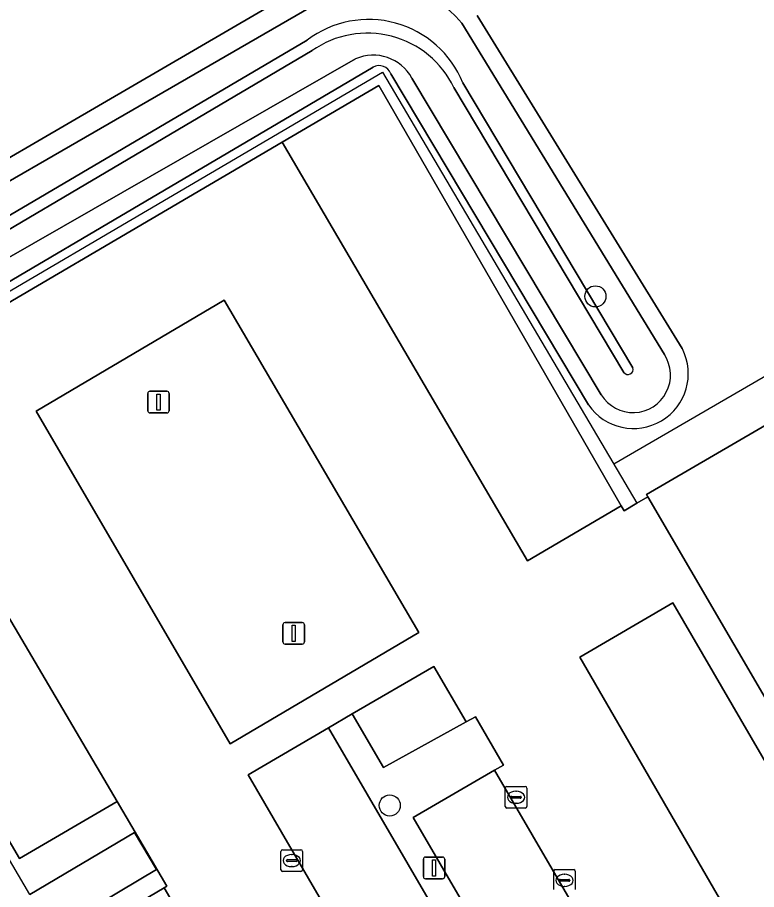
# Model space of a CAD drawing. Extents: x 158352 to 159489, y 383828 to 384603.
# Drawn here: x 158624.68 to 158658.9, y 384130.85 to 384171.2 of the extents above; entities that cross this region are included whole.
import ezdxf

# ---------------------------------------------------------------- set-up
doc = ezdxf.new("R2010")
doc.units = 0
for name, color, linetype in [('IMGEO_Boom', 7, 'Continuous'), ('IMGEO_Groenvoorziening', 7, 'Continuous'), ('IMGEO_Hek', 7, 'Continuous'), ('IMGEO_Kolk', 7, 'Continuous'), ('IMGEO_Lichtmast', 7, 'Continuous'), ('IMGEO_Oever', 7, 'Continuous'), ('IMGEO_Pand', 7, 'Continuous'), ('IMGEO_Parkeervlak_halfverhard', 7, 'Continuous'), ('IMGEO_Parkeervlak_open', 7, 'Continuous'), ('IMGEO_Rijbaan_lokaal_open', 7, 'Continuous'), ('IMGEO_Voetgangersgebied_gesloten', 7, 'Continuous'), ('IMGEO_Waterloop', 7, 'Continuous')]:
    doc.layers.add(name, color=color, linetype=linetype)

msp = doc.modelspace()

# ---------------------------------------------------------------- linework, layer by layer
at = {"layer": 'IMGEO_Boom'}
for centre in [(158651.437, 384158.296), (158641.917, 384134.745)]:
    msp.add_circle(centre, 0.489, dxfattribs=at)
at = {"layer": 'IMGEO_Groenvoorziening'}
for points in [[(158610.828, 384156.868), (158638.823, 384173.175)], [(158645.968, 384171.294), (158655.449, 384155.886), (158655.462, 384155.864)], [(158641.142, 384168.903), (158612.754, 384152.185)], [(158651.115, 384153.276), (158641.964, 384168.597)], [(158627.25, 384128.441), (158631.474, 384130.937), (158631.602, 384131.012), (158629.293, 384134.929), (158624.772, 384132.289), (158613.424, 384151.641), (158617.898, 384154.264), (158636.931, 384165.422), (158641.406, 384168.045), (158652.635, 384148.606), (158652.765, 384148.381), (158653.347, 384148.723), (158653.864, 384149.026), (158653.807, 384149.125), (158681.045, 384164.988)], [(158625.25, 384130.618), (158630.097, 384133.494), (158631.113, 384131.785), (158626.801, 384129.21)]]:
    msp.add_lwpolyline(points, dxfattribs=at)
msp.add_lwpolyline([(158646.76, 384136.374), (158647.177, 384136.616), (158645.888, 384138.848), (158645.455, 384138.61), (158641.626, 384136.506), (158640.184, 384138.979), (158639.086, 384138.339), (158644.56, 384128.952), (158652.03, 384116.133), (158653.252, 384116.851), (158646.643, 384127.938), (158642.993, 384134.185)], close=True, dxfattribs=at)
for centre, radius, start, end in [((158641.419, 384168.389), 0.584, 20.8854, 118.2777), ((158653.198, 384154.721), 2.536, 214.7468, 26.7883)]:
    msp.add_arc(centre, radius, start, end, dxfattribs=at)
at = {"layer": 'IMGEO_Hek'}
for points in [[(158625.25, 384130.618), (158612.825, 384151.801), (158641.58, 384168.663), (158653.347, 384148.723)], [(158679.943, 384166.567), (158652.283, 384150.527)]]:
    msp.add_lwpolyline(points, dxfattribs=at)
at = {"layer": 'IMGEO_Kolk'}
for p, q in [((158647.263, 384134.697), (158647.263, 384135.549)), ((158647.338, 384135.623), (158648.19, 384135.623)), ((158647.751, 384135.403), (158647.776, 384135.403)), ((158648.264, 384135.549), (158648.264, 384134.697)), ((158647.522, 384135.117), (158647.522, 384135.129)), ((158647.96, 384135.08), (158647.562, 384135.08)), ((158647.565, 384135.166), (158647.963, 384135.166)), ((158648.006, 384135.129), (158648.006, 384135.117)), ((158648.19, 384134.623), (158647.338, 384134.623)), ((158647.774, 384134.843), (158647.749, 384134.843)), ((158636.881, 384131.768), (158636.881, 384132.62)), ((158636.956, 384132.694), (158637.808, 384132.694)), ((158637.882, 384132.62), (158637.882, 384131.768)), ((158637.14, 384132.188), (158637.14, 384132.2)), ((158637.578, 384132.151), (158637.18, 384132.151)), ((158637.183, 384132.237), (158637.581, 384132.237)), ((158637.369, 384132.474), (158637.394, 384132.474)), ((158637.624, 384132.2), (158637.624, 384132.188)), ((158637.392, 384131.914), (158637.367, 384131.914)), ((158649.58, 384131.78), (158650.432, 384131.78)), ((158637.808, 384131.694), (158636.956, 384131.694)), ((158649.505, 384130.854), (158649.505, 384131.706)), ((158649.993, 384131.56), (158650.018, 384131.56)), ((158650.506, 384131.706), (158650.506, 384130.854)), ((158649.764, 384131.274), (158649.764, 384131.286)), ((158650.202, 384131.237), (158649.804, 384131.237)), ((158649.807, 384131.323), (158650.205, 384131.323)), ((158650.016, 384131), (158649.991, 384131)), ((158650.248, 384131.286), (158650.248, 384131.274))]:
    msp.add_line(p, q, dxfattribs=at)
for points in [[(158647.263, 384134.697), (158647.263, 384135.549)], [(158647.338, 384135.623), (158648.19, 384135.623)], [(158648.264, 384135.549), (158648.264, 384134.697)], [(158648.19, 384134.623), (158647.338, 384134.623)], [(158636.881, 384131.768), (158636.881, 384132.62)], [(158636.956, 384132.694), (158637.808, 384132.694)], [(158637.882, 384132.62), (158637.882, 384131.768)], [(158649.58, 384131.78), (158650.432, 384131.78)], [(158637.808, 384131.694), (158636.956, 384131.694)], [(158649.505, 384130.854), (158649.505, 384131.706)], [(158650.506, 384131.706), (158650.506, 384130.854)]]:
    msp.add_lwpolyline(points, dxfattribs=at)
for centre, radius, start, end in [((158647.34, 384135.547), 0.0765, 91.552, 178.448), ((158647.34, 384135.547), 0.0765, 91.552, 178.448), ((158648.188, 384135.547), 0.0765, 1.552, 88.448), ((158648.188, 384135.547), 0.0765, 1.552, 88.448), ((158647.562, 384135.126), 0.0403, 85.8775, 175.7526), ((158647.559, 384135.116), 0.0366, 178.938, 274.7102), ((158647.963, 384135.123), 0.043, 264.8664, 352.4533), ((158647.967, 384135.128), 0.0386, 1.7309, 96.639), ((158647.34, 384134.699), 0.0765, 181.552, 268.448), ((158647.34, 384134.699), 0.0765, 181.552, 268.448), ((158648.188, 384134.699), 0.0765, 271.552, 358.448), ((158648.188, 384134.699), 0.0765, 271.552, 358.448), ((158636.958, 384132.618), 0.0765, 91.552, 178.448), ((158636.958, 384132.618), 0.0765, 91.552, 178.448), ((158637.806, 384132.618), 0.0765, 1.552, 88.448), ((158637.806, 384132.618), 0.0765, 1.552, 88.448), ((158637.18, 384132.197), 0.0403, 85.8775, 175.7526), ((158637.177, 384132.187), 0.0366, 178.938, 274.7102), ((158637.581, 384132.194), 0.043, 264.8664, 352.4533), ((158637.585, 384132.199), 0.0386, 1.7309, 96.639), ((158636.958, 384131.77), 0.0765, 181.552, 268.448), ((158636.958, 384131.77), 0.0765, 181.552, 268.448), ((158637.806, 384131.77), 0.0765, 271.552, 358.448), ((158637.806, 384131.77), 0.0765, 271.552, 358.448), ((158649.582, 384131.704), 0.0765, 91.552, 178.448), ((158649.582, 384131.704), 0.0765, 91.552, 178.448), ((158650.43, 384131.704), 0.0765, 1.552, 88.448), ((158650.43, 384131.704), 0.0765, 1.552, 88.448), ((158649.804, 384131.283), 0.0403, 85.8775, 175.7526), ((158649.801, 384131.273), 0.0366, 178.938, 274.7102), ((158650.205, 384131.28), 0.043, 264.8664, 352.4533), ((158650.209, 384131.285), 0.0386, 1.7309, 96.639)]:
    msp.add_arc(centre, radius, start, end, dxfattribs=at)
for centre, major_axis, ratio, start_param, end_param in [((158647.75, 384135.123), (-0.387, 0.002), 0.722429, 4.712389, 7.853982), ((158647.775, 384135.123), (-0.39, 0.002), 0.717154, 1.570796, 4.712389), ((158637.368, 384132.194), (-0.387, 0.002), 0.722429, 4.712389, 7.853982), ((158637.393, 384132.194), (-0.39, 0.002), 0.717154, 1.570796, 4.712389), ((158649.992, 384131.28), (-0.387, 0.002), 0.722429, 4.712389, 7.853982), ((158650.017, 384131.28), (-0.39, 0.002), 0.717154, 1.570796, 4.712389)]:
    msp.add_ellipse(centre, major_axis=major_axis, ratio=ratio, start_param=start_param, end_param=end_param, dxfattribs=at)
at = {"layer": 'IMGEO_Lichtmast'}
for p, q in [((158630.713, 384153.004), (158630.713, 384153.804)), ((158630.713, 384153.804), (158630.713, 384153.004)), ((158630.813, 384153.904), (158631.603, 384153.904)), ((158631.603, 384153.904), (158630.813, 384153.904)), ((158631.703, 384153.804), (158631.703, 384153.004)), ((158631.703, 384153.004), (158631.703, 384153.804)), ((158631.603, 384152.904), (158630.813, 384152.904)), ((158630.813, 384152.904), (158631.603, 384152.904)), ((158636.974, 384142.307), (158636.974, 384143.107)), ((158636.974, 384143.107), (158636.974, 384142.307)), ((158637.074, 384143.207), (158637.864, 384143.207)), ((158637.864, 384143.207), (158637.074, 384143.207)), ((158637.964, 384143.107), (158637.964, 384142.307)), ((158637.964, 384142.307), (158637.964, 384143.107)), ((158637.864, 384142.207), (158637.074, 384142.207)), ((158637.074, 384142.207), (158637.864, 384142.207)), ((158643.471, 384131.456), (158643.471, 384132.256)), ((158643.471, 384132.256), (158643.471, 384131.456)), ((158643.571, 384132.356), (158644.361, 384132.356)), ((158644.361, 384132.356), (158643.571, 384132.356)), ((158644.461, 384132.256), (158644.461, 384131.456)), ((158644.461, 384131.456), (158644.461, 384132.256)), ((158644.361, 384131.356), (158643.571, 384131.356)), ((158643.571, 384131.356), (158644.361, 384131.356))]:
    msp.add_line(p, q, dxfattribs=at)
for points in [[(158631.133, 384153.779), (158631.283, 384153.779), (158631.283, 384153.029), (158631.133, 384153.029), (158631.133, 384153.779)], [(158637.394, 384143.082), (158637.544, 384143.082), (158637.544, 384142.332), (158637.394, 384142.332), (158637.394, 384143.082)], [(158643.891, 384132.231), (158644.041, 384132.231), (158644.041, 384131.481), (158643.891, 384131.481), (158643.891, 384132.231)]]:
    msp.add_lwpolyline(points, dxfattribs=at)
for centre, start, end in [((158630.813, 384153.804), 90, 180), ((158630.813, 384153.804), 90, 180), ((158631.603, 384153.804), 0, 90), ((158631.603, 384153.804), 360, 90), ((158630.813, 384153.004), 180, 270), ((158630.813, 384153.004), 180, 270), ((158631.603, 384153.004), 270, 0), ((158631.603, 384153.004), 270, 0), ((158637.074, 384143.107), 90, 180), ((158637.074, 384143.107), 90, 180), ((158637.864, 384143.107), 0, 90), ((158637.864, 384143.107), 360, 90), ((158637.074, 384142.307), 180, 270), ((158637.074, 384142.307), 180, 270), ((158637.864, 384142.307), 270, 0), ((158637.864, 384142.307), 270, 0), ((158643.571, 384132.256), 90, 180), ((158643.571, 384132.256), 90, 180), ((158644.361, 384132.256), 0, 90), ((158644.361, 384132.256), 360, 90), ((158643.571, 384131.456), 180, 270), ((158643.571, 384131.456), 180, 270), ((158644.361, 384131.456), 270, 0), ((158644.361, 384131.456), 270, 0)]:
    msp.add_arc(centre, 0.1, start, end, dxfattribs=at)
at = {"layer": 'IMGEO_Oever'}
for points in [[(158638.823, 384173.175), (158610.828, 384156.868)], [(158611.202, 384156.074), (158639.375, 384172.343)], [(158655.462, 384155.864), (158655.449, 384155.886), (158645.968, 384171.294)], [(158645.259, 384170.929), (158654.628, 384155.603)], [(158638.096, 384170.152), (158612.271, 384154.952)], [(158640.332, 384169.28), (158613.28, 384153.801)], [(158613.698, 384155.137), (158638.322, 384169.666)], [(158612.754, 384152.185), (158641.142, 384168.903)], [(158641.964, 384168.597), (158651.115, 384153.276)], [(158651.705, 384153.74), (158642.945, 384168.392)], [(158653.168, 384154.993), (158645.3, 384168.174)], [(158644.889, 384167.952), (158652.748, 384154.781)]]:
    msp.add_lwpolyline(points, dxfattribs=at)
for centre, radius, start, end in [((158641.364, 384167.669), 5.08, 39.9274, 113.0472), ((158640.938, 384166.394), 4.712, 22.2001, 127.0933), ((158640.878, 384166.02), 4.452, 25.7151, 125.029), ((158641.155, 384167.414), 2.039, 28.6483, 113.8121), ((158641.419, 384168.389), 0.584, 20.8854, 118.2777), ((158653.198, 384154.721), 2.536, 214.7468, 26.7883), ((158653.178, 384154.653), 1.733, 211.7988, 33.2247), ((158652.941, 384154.92), 0.238, 215.8378, 17.7281)]:
    msp.add_arc(centre, radius, start, end, dxfattribs=at)
at = {"layer": 'IMGEO_Pand'}
msp.add_lwpolyline([(158681.045, 384164.988), (158653.807, 384149.125), (158653.864, 384149.026), (158667.797, 384125.161)], dxfattribs=at)
at = {"layer": 'IMGEO_Parkeervlak_halfverhard'}
for points in [[(158636.931, 384165.422), (158648.296, 384146.066), (158652.635, 384148.606), (158641.406, 384168.045)], [(158634.531, 384137.595), (158643.259, 384142.739), (158634.248, 384158.117), (158625.556, 384152.986)], [(158617.898, 384154.264), (158613.424, 384151.641), (158624.772, 384132.289), (158629.293, 384134.929)]]:
    msp.add_lwpolyline(points, close=True, dxfattribs=at)
at = {"layer": 'IMGEO_Parkeervlak_open'}
for points in [[(158662.075, 384122.037), (158666.312, 384124.528), (158666.391, 384124.574), (158655.023, 384144.123), (158650.708, 384141.6), (158656.901, 384130.919)], [(158640.184, 384138.979), (158641.626, 384136.506), (158645.455, 384138.61), (158643.957, 384141.18)], [(158639.086, 384138.339), (158635.356, 384136.164), (158636.905, 384133.509), (158640.765, 384126.892), (158648.301, 384113.941), (158652.03, 384116.133), (158644.56, 384128.952)], [(158646.76, 384136.374), (158642.993, 384134.185), (158646.643, 384127.938), (158653.252, 384116.851), (158656.873, 384118.98), (158653.03, 384125.623)], [(158631.474, 384130.937), (158627.25, 384128.441), (158638.924, 384108.449), (158643.176, 384110.919), (158638.513, 384118.902)]]:
    msp.add_lwpolyline(points, close=True, dxfattribs=at)
at = {"layer": 'IMGEO_Rijbaan_lokaal_open'}
for points in [[(158667.797, 384125.161), (158653.864, 384149.026), (158653.347, 384148.723), (158652.765, 384148.381), (158652.635, 384148.606), (158648.296, 384146.066), (158636.931, 384165.422), (158617.898, 384154.264), (158629.293, 384134.929), (158631.602, 384131.012), (158631.474, 384130.937), (158638.513, 384118.902)], [(158662.075, 384122.037), (158656.901, 384130.919), (158650.708, 384141.6), (158655.023, 384144.123), (158666.391, 384124.574)], [(158640.765, 384126.892), (158636.905, 384133.509), (158635.356, 384136.164), (158639.086, 384138.339), (158640.184, 384138.979), (158643.957, 384141.18), (158645.455, 384138.61), (158645.888, 384138.848), (158647.177, 384136.616), (158646.76, 384136.374), (158653.03, 384125.623)]]:
    msp.add_lwpolyline(points, dxfattribs=at)
msp.add_lwpolyline([(158643.259, 384142.739), (158634.531, 384137.595), (158625.556, 384152.986), (158634.248, 384158.117)], close=True, dxfattribs=at)
at = {"layer": 'IMGEO_Voetgangersgebied_gesloten'}
msp.add_lwpolyline([(158626.801, 384129.21), (158631.113, 384131.785), (158630.097, 384133.494), (158625.25, 384130.618)], dxfattribs=at)
at = {"layer": 'IMGEO_Waterloop'}
for points in [[(158639.375, 384172.343), (158611.202, 384156.074)], [(158654.628, 384155.603), (158645.259, 384170.929)], [(158612.271, 384154.952), (158638.096, 384170.152)], [(158613.28, 384153.801), (158640.332, 384169.28)], [(158638.322, 384169.666), (158613.698, 384155.137)], [(158642.945, 384168.392), (158651.705, 384153.74)], [(158645.3, 384168.174), (158653.168, 384154.993)], [(158652.748, 384154.781), (158644.889, 384167.952)]]:
    msp.add_lwpolyline(points, dxfattribs=at)
for centre, radius, start, end in [((158641.364, 384167.669), 5.08, 39.9274, 113.0472), ((158640.938, 384166.394), 4.712, 22.2001, 127.0933), ((158640.878, 384166.02), 4.452, 25.7151, 125.029), ((158641.155, 384167.414), 2.039, 28.6483, 113.8121), ((158653.178, 384154.653), 1.733, 211.7988, 33.2247), ((158652.941, 384154.92), 0.238, 215.8378, 17.7281)]:
    msp.add_arc(centre, radius, start, end, dxfattribs=at)

doc.saveas('drawing.dxf')
